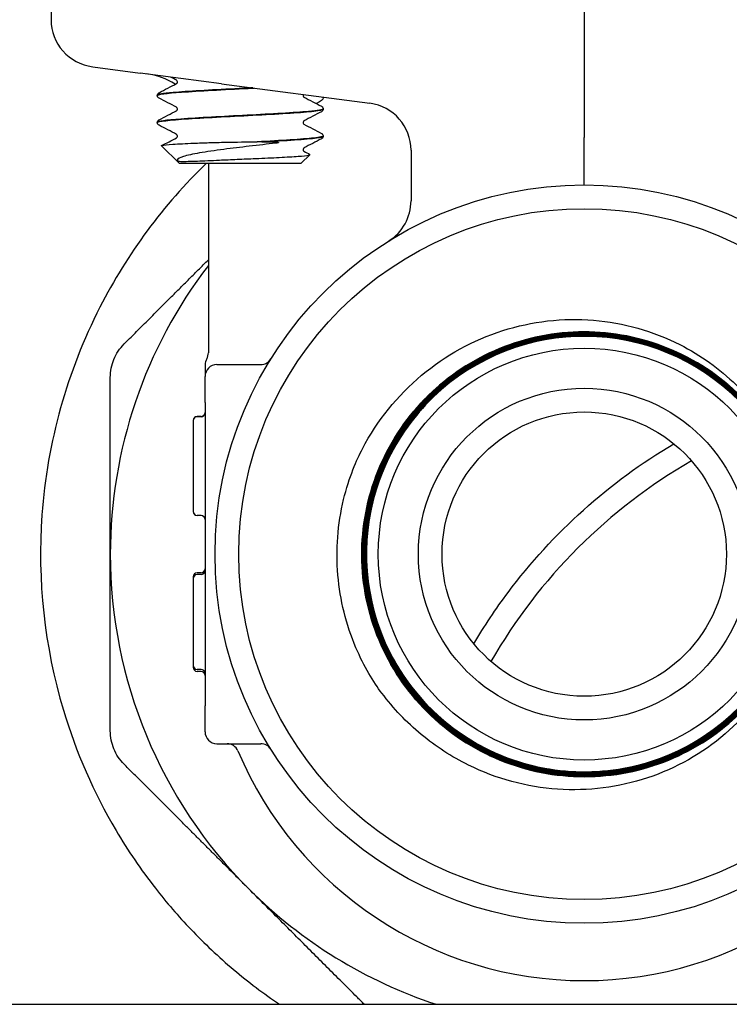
# Model space of a CAD drawing. Header units: inches. Extents: x 36 to 1719, y -84 to 1122.
# Tile 418 of 571: x 1421.11 to 1422.98, y 374.05 to 376.64. Entities that reach past the tile are written whole.
import ezdxf

# ---------------------------------------------------------------- set-up
doc = ezdxf.new("R2010")
doc.units = ezdxf.units.IN
doc.header["$LTSCALE"] = 48
doc.header["$MEASUREMENT"] = 0
doc.layers.add('Visible (ANSI)', color=7, linetype='Continuous', lineweight=30)

msp = doc.modelspace()

# ---------------------------------------------------------------- linework, layer by layer
at = {"layer": 'Visible (ANSI)'}
for p, q in [((1421.19287, 377.10877), (1421.19287, 376.64354)), ((1422.59912, 377.10877), (1422.59912, 376.3324)), ((1421.30266, 376.51932), (1421.42781, 376.50284)), ((1421.64264, 376.47456), (1421.42781, 376.50284)), ((1421.64264, 376.47456), (1422.03365, 376.42308)), ((1421.47319, 376.44414), (1421.47319, 376.44347)), ((1421.91069, 376.40839), (1421.91069, 376.40772)), ((1421.47319, 376.37264), (1421.47319, 376.37197)), ((1421.74872, 376.32133), (1421.73622, 376.32133)), ((1421.91069, 376.33689), (1421.91069, 376.33622)), ((1422.59912, 376.20752), (1422.59912, 376.3324)), ((1421.53093, 376.26502), (1421.48417, 376.31063)), ((1422.14234, 376.29915), (1422.14234, 376.16586)), ((1421.85295, 376.26502), (1421.87582, 376.28732)), ((1421.53093, 376.26502), (1421.85295, 376.26502)), ((1421.60787, 376.26502), (1421.60787, 375.76502)), ((1421.59912, 375.73296), (1421.59912, 375.70252)), ((1421.63037, 375.73377), (1421.74601, 375.73377)), ((1421.59912, 375.63377), (1421.59912, 375.70252)), ((1421.59912, 375.63377), (1421.59912, 375.50126)), ((1421.5887, 375.59697), (1421.57829, 375.59697)), ((1421.5887, 375.59636), (1421.57829, 375.59636)), ((1421.56787, 375.58656), (1421.56787, 375.58595)), ((1421.56787, 375.58595), (1421.56787, 375.4663)), ((1421.59912, 375.50126), (1421.59912, 374.96629)), ((1421.56787, 375.4663), (1421.56787, 375.34645)), ((1421.56787, 375.34645), (1421.56787, 375.34604)), ((1421.5887, 375.33603), (1421.57829, 375.33603)), ((1421.5887, 375.33563), (1421.57829, 375.33563)), ((1421.5887, 375.18475), (1421.57829, 375.18475)), ((1421.5887, 375.17968), (1421.57829, 375.17968)), ((1421.56787, 375.17433), (1421.56787, 375.16924)), ((1421.56787, 375.16926), (1421.56787, 374.9401)), ((1421.59912, 374.96629), (1421.59912, 374.83377)), ((1421.56787, 374.9401), (1421.56787, 374.93483)), ((1421.5887, 374.92968), (1421.57829, 374.92968)), ((1421.5887, 374.92441), (1421.57829, 374.92441)), ((1421.59912, 374.76502), (1421.59912, 374.83377)), ((1421.63037, 374.73377), (1421.74601, 374.73377)), ((1389.36662, 374.04627), (1454.86662, 374.04627))]:
    msp.add_line(p, q, dxfattribs=at)
for radius in [0.97375, 0.91125, 0.54316, 0.4375, 0.375]:
    msp.add_circle((1422.59912, 375.23377), radius, dxfattribs=at)
for centre, radius, start, end in [((1421.42037, 376.3147), 0.1875, 57.7328, 82.5), ((1422.01734, 376.29915), 0.125, 0, 82.5), ((1422.01734, 376.16586), 0.125, 301.97122, 0), ((1422.59912, 375.23377), 1.25, 142.46676, 180), ((1422.59912, 375.23377), 0.57441, 139.86113, 136.72231), ((1421.63037, 375.73313), 0.03125, 149.31658, 180), ((1421.57662, 375.76502), 0.03125, 329.31658, 0), ((1421.74601, 375.76502), 0.03125, 270, 328.08862), ((1421.63037, 375.70252), 0.03125, 90, 180), ((1422.59912, 375.23377), 0.57441, 136.72231, 139.86113), ((1421.57829, 375.58656), 0.01042, 90, 180), ((1421.57829, 375.58595), 0.01042, 90, 180), ((1421.5887, 375.60739), 0.01042, 270, 0), ((1421.5887, 375.60678), 0.01042, 270, 0), ((1423.59912, 374.23377), 1.4375, 119.91628, 150.08372), ((1421.57829, 375.34645), 0.01042, 180, 270), ((1421.57829, 375.34604), 0.01042, 180, 270), ((1421.5887, 375.32562), 0.01042, 0, 90), ((1421.5887, 375.32521), 0.01042, 0, 90), ((1422.59912, 375.23377), 1.25, 180, 225), ((1421.57829, 375.17433), 0.01042, 90, 180), ((1421.57829, 375.16926), 0.01042, 90, 180), ((1421.5887, 375.19516), 0.01042, 270, 0), ((1421.5887, 375.1901), 0.01042, 270, 0), ((1421.57829, 374.9401), 0.01042, 180, 270), ((1421.57829, 374.93483), 0.01042, 180, 270), ((1421.5887, 374.91926), 0.01042, 0, 90), ((1421.5887, 374.914), 0.01042, 0, 90), ((1421.63037, 374.76502), 0.03125, 180, 270), ((1421.65705, 374.70252), 0.03125, 22.87693, 90), ((1421.74601, 374.70252), 0.03125, 31.91138, 90), ((1422.59912, 375.10002), 0.99125, 202.87693, 337.12307), ((1422.59912, 375.23377), 1.25, 225, 251.80513)]:
    msp.add_arc(centre, radius, start, end, dxfattribs=at)
msp.add_ellipse((1421.31897, 376.64325), major_axis=(0.12504, -0.01646), ratio=0.991106, start_param=3.2713412, end_param=4.712389, dxfattribs=at)
for points in [[(1421.4779, 376.45094), (1421.49325, 376.45898), (1421.50859, 376.46701), (1421.52393, 376.47506)], [(1421.52393, 376.48405), (1421.51872, 376.48678), (1421.51351, 376.48951), (1421.5083, 376.49225)], [(1421.52393, 376.41255), (1421.50859, 376.4206), (1421.49325, 376.42863), (1421.4779, 376.43666)], [(1421.85824, 376.44618), (1421.85795, 376.44551), (1421.85774, 376.44466), (1421.85774, 376.4438)], [(1421.85996, 376.43931), (1421.87529, 376.43126), (1421.89064, 376.42323), (1421.90598, 376.41519)], [(1421.4779, 376.37944), (1421.49325, 376.38748), (1421.50859, 376.39551), (1421.52393, 376.40356)], [(1421.90598, 376.40091), (1421.89064, 376.39288), (1421.87529, 376.38485), (1421.85996, 376.3768)], [(1421.52393, 376.34105), (1421.50859, 376.3491), (1421.49325, 376.35713), (1421.4779, 376.36516)], [(1421.85996, 376.36781), (1421.87529, 376.35976), (1421.89064, 376.35173), (1421.90598, 376.34369)], [(1421.48451, 376.3114), (1421.49765, 376.31828), (1421.51079, 376.32517), (1421.52393, 376.33206)], [(1421.90598, 376.32941), (1421.89064, 376.32138), (1421.87529, 376.31335), (1421.85996, 376.3053)], [(1421.85996, 376.29631), (1421.86511, 376.2936), (1421.87027, 376.2909), (1421.87543, 376.28819)]]:
    msp.add_open_spline(points, degree=3, dxfattribs=at)
for points, knots in [([(1421.52615, 376.47955), (1421.52615, 376.48094), (1421.52558, 376.48223), (1421.52465, 376.48352), (1421.52429, 376.48379), (1421.52398, 376.48402), (1421.52392, 376.48405), (1421.52392, 376.48405)], [0, 0, 0, 0, 0.022828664, 0.022828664, 0.041633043, 0.041633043, 0.054614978, 0.054614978, 0.054614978, 0.054614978]), ([(1421.52392, 376.47506), (1421.52392, 376.47506), (1421.52416, 376.47515), (1421.52492, 376.47595), (1421.52528, 376.4764), (1421.52591, 376.47773), (1421.52615, 376.47864), (1421.52615, 376.47955)], [0.002645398, 0.002645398, 0.002645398, 0.002645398, 0.027589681, 0.027589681, 0.042171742, 0.042171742, 0.057287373, 0.057287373, 0.057287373, 0.057287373]), ([(1421.47319, 376.44416), (1421.47326, 376.44562), (1421.4738, 376.44699), (1421.47505, 376.44887), (1421.47571, 376.44948), (1421.47687, 376.45037), (1421.4774, 376.45068), (1421.4779, 376.45094)], [0, 0, 0, 0, 0.020588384, 0.020588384, 0.04017257, 0.04017257, 0.058516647, 0.058516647, 0.058516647, 0.058516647]), ([(1421.47324, 376.44344), (1421.47334, 376.44643), (1421.49665, 376.44942), (1421.53726, 376.45241), (1421.58267, 376.45575), (1421.64884, 376.45909), (1421.71278, 376.46243), (1421.71804, 376.46271), (1421.72328, 376.46298), (1421.72849, 376.46326)], [15.7056467, 15.7056467, 15.7056467, 15.7056467, 16.4933178, 16.4933178, 16.4933178, 17.3741612, 17.3741612, 17.3741612, 17.4466642, 17.4466642, 17.4466642, 17.4466642]), ([(1421.72481, 376.46373), (1421.70919, 376.46291), (1421.69332, 376.46209), (1421.67752, 376.46126), (1421.61355, 376.45793), (1421.55217, 376.45459), (1421.51463, 376.45126), (1421.48791, 376.44888), (1421.47363, 376.44651), (1421.47341, 376.44414)], [-23.7130579, -23.7130579, -23.7130579, -23.7130579, -23.4959687, -23.4959687, -23.4959687, -22.6167864, -22.6167864, -22.6167864, -21.9911486, -21.9911486, -21.9911486, -21.9911486]), ([(1421.4779, 376.43666), (1421.47712, 376.43707), (1421.47627, 376.43757), (1421.47487, 376.43902), (1421.47438, 376.43966), (1421.47355, 376.44131), (1421.47324, 376.44236), (1421.47319, 376.44344)], [0, 0, 0, 0, 0.028459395, 0.028459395, 0.043235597, 0.043235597, 0.058545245, 0.058545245, 0.058545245, 0.058545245]), ([(1421.85774, 376.4438), (1421.85774, 376.44242), (1421.8583, 376.44113), (1421.85924, 376.43984), (1421.85959, 376.43957), (1421.8599, 376.43934), (1421.85996, 376.43931), (1421.85996, 376.43931)], [0, 0, 0, 0, 0.022828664, 0.022828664, 0.041633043, 0.041633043, 0.054614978, 0.054614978, 0.054614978, 0.054614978]), ([(1421.90863, 376.43954), (1421.9101, 376.43935), (1421.91078, 376.43855), (1421.91041, 376.43398), (1421.90426, 376.42757), (1421.89304, 376.42273), (1421.89264, 376.42256), (1421.89223, 376.42239)], [0, 0, 0, 0, 0.08181539, 0.08181539, 0.30693367, 0.30693367, 0.31512174, 0.31512174, 0.31512174, 0.31512174]), ([(1421.47319, 376.37194), (1421.47319, 376.372), (1421.4732, 376.37206), (1421.47321, 376.37211), (1421.47401, 376.37546), (1421.50493, 376.37881), (1421.55518, 376.38216), (1421.60541, 376.38551), (1421.67398, 376.38886), (1421.73696, 376.3922), (1421.79993, 376.39555), (1421.85608, 376.3989), (1421.88586, 376.40225), (1421.90209, 376.40407), (1421.91031, 376.4059), (1421.91036, 376.40772)], [9.4224614, 9.4224614, 9.4224614, 9.4224614, 9.4372578, 9.4372578, 9.4372578, 10.320193, 10.320193, 10.320193, 11.2028583, 11.2028583, 11.2028583, 12.0852563, 12.0852563, 12.0852563, 12.5663706, 12.5663706, 12.5663706, 12.5663706]), ([(1421.91046, 376.40841), (1421.91037, 376.40611), (1421.89708, 376.40381), (1421.87195, 376.40151), (1421.83536, 376.39816), (1421.7743, 376.39481), (1421.71011, 376.39146), (1421.64622, 376.38812), (1421.58047, 376.38479), (1421.53562, 376.38145), (1421.4961, 376.37852), (1421.47348, 376.37558), (1421.47325, 376.37264)], [-18.8518725, -18.8518725, -18.8518725, -18.8518725, -18.2452653, -18.2452653, -18.2452653, -17.3619241, -17.3619241, -17.3619241, -16.4826805, -16.4826805, -16.4826805, -15.7079633, -15.7079633, -15.7079633, -15.7079633]), ([(1421.52615, 376.40805), (1421.52615, 376.40944), (1421.52558, 376.41073), (1421.52465, 376.41202), (1421.52429, 376.41229), (1421.52398, 376.41252), (1421.52392, 376.41255), (1421.52392, 376.41255)], [0, 0, 0, 0, 0.022828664, 0.022828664, 0.041633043, 0.041633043, 0.054614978, 0.054614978, 0.054614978, 0.054614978]), ([(1421.52392, 376.40356), (1421.52392, 376.40356), (1421.52416, 376.40365), (1421.52492, 376.40445), (1421.52528, 376.4049), (1421.52591, 376.40623), (1421.52615, 376.40714), (1421.52615, 376.40805)], [0.002645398, 0.002645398, 0.002645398, 0.002645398, 0.027589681, 0.027589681, 0.042171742, 0.042171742, 0.057287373, 0.057287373, 0.057287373, 0.057287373]), ([(1421.90598, 376.41519), (1421.90677, 376.41479), (1421.90761, 376.41429), (1421.90901, 376.41284), (1421.90951, 376.4122), (1421.91034, 376.41055), (1421.91064, 376.4095), (1421.91069, 376.40841)], [0, 0, 0, 0, 0.028459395, 0.028459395, 0.043235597, 0.043235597, 0.058545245, 0.058545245, 0.058545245, 0.058545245]), ([(1421.91069, 376.40769), (1421.91063, 376.40624), (1421.91008, 376.40487), (1421.90884, 376.40299), (1421.90817, 376.40238), (1421.90701, 376.40149), (1421.90649, 376.40118), (1421.90598, 376.40091)], [0, 0, 0, 0, 0.020588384, 0.020588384, 0.04017257, 0.04017257, 0.058516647, 0.058516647, 0.058516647, 0.058516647]), ([(1421.47319, 376.37266), (1421.47326, 376.37412), (1421.4738, 376.37549), (1421.47505, 376.37737), (1421.47571, 376.37798), (1421.47687, 376.37887), (1421.4774, 376.37918), (1421.4779, 376.37944)], [0, 0, 0, 0, 0.020588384, 0.020588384, 0.04017257, 0.04017257, 0.058516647, 0.058516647, 0.058516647, 0.058516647]), ([(1421.4779, 376.36516), (1421.47712, 376.36557), (1421.47627, 376.36607), (1421.47487, 376.36752), (1421.47438, 376.36816), (1421.47355, 376.36981), (1421.47324, 376.37086), (1421.47319, 376.37194)], [0, 0, 0, 0, 0.028459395, 0.028459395, 0.043235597, 0.043235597, 0.058545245, 0.058545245, 0.058545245, 0.058545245]), ([(1421.85996, 376.3768), (1421.85996, 376.3768), (1421.85972, 376.37671), (1421.85897, 376.37591), (1421.8586, 376.37546), (1421.85797, 376.37413), (1421.85774, 376.37322), (1421.85774, 376.3723)], [0.002645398, 0.002645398, 0.002645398, 0.002645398, 0.027589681, 0.027589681, 0.042171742, 0.042171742, 0.057287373, 0.057287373, 0.057287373, 0.057287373]), ([(1421.85774, 376.3723), (1421.85774, 376.37092), (1421.8583, 376.36963), (1421.85924, 376.36834), (1421.85959, 376.36807), (1421.8599, 376.36784), (1421.85996, 376.36781), (1421.85996, 376.36781)], [0, 0, 0, 0, 0.022828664, 0.022828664, 0.041633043, 0.041633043, 0.054614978, 0.054614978, 0.054614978, 0.054614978]), ([(1421.52615, 376.33655), (1421.52615, 376.33794), (1421.52558, 376.33923), (1421.52465, 376.34052), (1421.52429, 376.34079), (1421.52398, 376.34102), (1421.52392, 376.34105), (1421.52392, 376.34105)], [0, 0, 0, 0, 0.022828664, 0.022828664, 0.041633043, 0.041633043, 0.054614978, 0.054614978, 0.054614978, 0.054614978]), ([(1421.52392, 376.33206), (1421.52392, 376.33206), (1421.52416, 376.33215), (1421.52492, 376.33295), (1421.52528, 376.3334), (1421.52591, 376.33473), (1421.52615, 376.33564), (1421.52615, 376.33655)], [0.002645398, 0.002645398, 0.002645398, 0.002645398, 0.027589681, 0.027589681, 0.042171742, 0.042171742, 0.057287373, 0.057287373, 0.057287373, 0.057287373]), ([(1421.57011, 376.31782), (1421.58233, 376.31834), (1421.59552, 376.3188), (1421.62361, 376.31964), (1421.63846, 376.32), (1421.68095, 376.32087), (1421.70909, 376.32127), (1421.73622, 376.32133)], [-0.44431555, -0.44431555, -0.44431555, -0.44431555, -0.32882749, -0.32882749, -0.21096916, -0.21096916, 0, 0, 0, 0]), ([(1421.91035, 376.33691), (1421.91039, 376.33509), (1421.90224, 376.33326), (1421.88604, 376.33143), (1421.85619, 376.32807), (1421.7996, 376.3247), (1421.73622, 376.32133)], [-12.5686872, -12.5686872, -12.5686872, -12.5686872, -12.0870096, -12.0870096, -12.0870096, -11.1993887, -11.1993887, -11.1993887, -11.1993887]), ([(1421.74872, 376.32133), (1421.81247, 376.32477), (1421.86729, 376.3282), (1421.89318, 376.33164), (1421.90469, 376.33316), (1421.91038, 376.33469), (1421.91033, 376.33622)], [4.9749506, 4.9749506, 4.9749506, 4.9749506, 5.8802797, 5.8802797, 5.8802797, 6.2831853, 6.2831853, 6.2831853, 6.2831853]), ([(1421.74872, 376.32133), (1421.77004, 376.32128), (1421.78494, 376.32089), (1421.79113, 376.3201), (1421.79203, 376.31997), (1421.79274, 376.31973), (1421.79288, 376.31967), (1421.79302, 376.31957), (1421.79306, 376.31954), (1421.79309, 376.31948), (1421.7931, 376.31945), (1421.7931, 376.3194), (1421.79309, 376.31938), (1421.79306, 376.31933), (1421.79304, 376.31931), (1421.79298, 376.31924), (1421.79293, 376.31921), (1421.79274, 376.3191), (1421.79256, 376.31903), (1421.79197, 376.31884), (1421.7915, 376.31873), (1421.78956, 376.31832), (1421.78744, 376.31804), (1421.78561, 376.31782)], [-0.13908594, -0.13908594, -0.13908594, -0.13908594, -0.04049598, -0.04049598, -0.02905727, -0.02905727, -0.02604998, -0.02604998, -0.0248335, -0.0248335, -0.02414703, -0.02414703, -0.02358262, -0.02358262, -0.02294682, -0.02294682, -0.02195641, -0.02195641, -0.01935369, -0.01935369, -0.01486853, -0.01486853, 0, 0, 0, 0]), ([(1421.90598, 376.34369), (1421.90677, 376.34329), (1421.90761, 376.34279), (1421.90901, 376.34134), (1421.90951, 376.3407), (1421.91034, 376.33905), (1421.91064, 376.338), (1421.91069, 376.33691)], [0, 0, 0, 0, 0.028459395, 0.028459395, 0.043235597, 0.043235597, 0.058545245, 0.058545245, 0.058545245, 0.058545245]), ([(1421.91069, 376.33619), (1421.91063, 376.33474), (1421.91008, 376.33337), (1421.90884, 376.33149), (1421.90817, 376.33088), (1421.90701, 376.32999), (1421.90649, 376.32968), (1421.90598, 376.32941)], [0, 0, 0, 0, 0.020588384, 0.020588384, 0.04017257, 0.04017257, 0.058516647, 0.058516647, 0.058516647, 0.058516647]), ([(1421.48417, 376.31063), (1421.48368, 376.3111), (1421.48446, 376.31157), (1421.49071, 376.31301), (1421.50022, 376.31397), (1421.52881, 376.3159), (1421.54774, 376.31686), (1421.57011, 376.31782)], [-0.5228503, -0.5228503, -0.5228503, -0.5228503, -0.42146306, -0.42146306, -0.21216858, -0.21216858, 0, 0, 0, 0]), ([(1421.78561, 376.31782), (1421.7631, 376.31513), (1421.73946, 376.31242), (1421.69277, 376.30695), (1421.67007, 376.30423), (1421.62486, 376.29836), (1421.60302, 376.29525), (1421.5667, 376.28895), (1421.55226, 376.28584), (1421.53241, 376.27955), (1421.52678, 376.27644), (1421.52571, 376.27321)], [-0.9073382, -0.9073382, -0.9073382, -0.9073382, -0.72551326, -0.72551326, -0.55061182, -0.55061182, -0.35778862, -0.35778862, -0.17425332, -0.17425332, 0, 0, 0, 0]), ([(1421.85996, 376.3053), (1421.85996, 376.3053), (1421.85972, 376.30521), (1421.85897, 376.30441), (1421.8586, 376.30396), (1421.85797, 376.30263), (1421.85774, 376.30172), (1421.85774, 376.3008)], [0.002645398, 0.002645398, 0.002645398, 0.002645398, 0.027589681, 0.027589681, 0.042171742, 0.042171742, 0.057287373, 0.057287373, 0.057287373, 0.057287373]), ([(1421.85774, 376.3008), (1421.85774, 376.29942), (1421.8583, 376.29813), (1421.85924, 376.29684), (1421.85959, 376.29657), (1421.8599, 376.29634), (1421.85996, 376.29631), (1421.85996, 376.29631)], [0, 0, 0, 0, 0.022828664, 0.022828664, 0.041633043, 0.041633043, 0.054614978, 0.054614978, 0.054614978, 0.054614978]), ([(1421.52571, 376.27321), (1421.5256, 376.27289), (1421.52564, 376.27256), (1421.52584, 376.27216), (1421.52589, 376.27207), (1421.526, 376.27193), (1421.52604, 376.27188), (1421.52611, 376.2718), (1421.52614, 376.27176), (1421.5262, 376.2717), (1421.52623, 376.27167), (1421.5263, 376.27161), (1421.52633, 376.27157), (1421.52642, 376.2715), (1421.52647, 376.27146), (1421.52664, 376.27132), (1421.52677, 376.27123), (1421.52723, 376.27096), (1421.5276, 376.27079), (1421.52991, 376.26998), (1421.53296, 376.26969), (1421.53972, 376.26969)], [-0.25215193, -0.25215193, -0.25215193, -0.25215193, -0.19967794, -0.19967794, -0.18722758, -0.18722758, -0.18219412, -0.18219412, -0.17935031, -0.17935031, -0.17701108, -0.17701108, -0.17437616, -0.17437616, -0.17027277, -0.17027277, -0.15860757, -0.15860757, -0.12989843, -0.12989843, 0, 0, 0, 0]), ([(1421.53972, 376.26969), (1421.55191, 376.26969), (1421.56788, 376.27036), (1421.59557, 376.27139), (1421.61528, 376.27219), (1421.63693, 376.27321)], [-0.29459793, -0.29459793, -0.29459793, -0.29459793, -0.17753869, -0.17753869, 0, 0, 0, 0]), ([(1421.63693, 376.27321), (1421.65189, 376.27392), (1421.66761, 376.27461), (1421.69983, 376.27601), (1421.71617, 376.27671), (1421.75456, 376.27837), (1421.77589, 376.27933), (1421.81438, 376.28126), (1421.83109, 376.28222), (1421.85756, 376.28415), (1421.86694, 376.2851), (1421.87561, 376.28678), (1421.87678, 376.28749), (1421.87543, 376.28819)], [-2.9565185, -2.9565185, -2.9565185, -2.9565185, -2.83328963, -2.83328963, -2.7085326, -2.7085326, -2.53378878, -2.53378878, -2.35616123, -2.35616123, -2.17565081, -2.17565081, -2.04025374, -2.04025374, -2.04025374, -2.04025374]), ([(1421.60286, 376.26502), (1421.48915, 376.15517), (1421.39395, 376.02683), (1421.23559, 375.71613), (1421.1829, 375.5301), (1421.15659, 375.16559), (1421.17498, 374.99118), (1421.25858, 374.71198), (1421.30507, 374.60523), (1421.39559, 374.45193), (1421.43019, 374.40108), (1421.49733, 374.31489), (1421.52853, 374.27872), (1421.59717, 374.20675), (1421.63483, 374.17131), (1421.71312, 374.10524), (1421.75358, 374.07463), (1421.79547, 374.04627)], [3.1813582, 3.1813582, 3.1813582, 3.1813582, 4.4730648, 4.4730648, 6.0086459, 6.0086459, 7.3720132, 7.3720132, 8.2649261, 8.2649261, 8.7344007, 8.7344007, 9.0985126, 9.0985126, 9.4928301, 9.4928301, 9.8807929, 9.8807929, 9.8807929, 9.8807929]), ([(1422.01433, 375.51194), (1422.05322, 375.58597), (1422.10609, 375.65175), (1422.23325, 375.75834), (1422.30598, 375.79849), (1422.4616, 375.84802), (1422.54282, 375.8574), (1422.70299, 375.84436), (1422.78042, 375.82256), (1422.90603, 375.75865), (1422.95609, 375.72277), (1423.04306, 375.63765), (1423.07961, 375.58906), (1423.10816, 375.53578)], [0, 0, 0, 0, 0.637222, 0.637222, 1.2647089, 1.2647089, 1.8824576, 1.8824576, 2.490465, 2.490465, 2.9578106, 2.9578106, 3.4191938, 3.4191938, 3.4191938, 3.4191938]), ([(1422.18093, 375.62755), (1422.15784, 375.60306), (1422.1369, 375.57652), (1422.07739, 375.48563), (1422.04903, 375.41561), (1422.02074, 375.26864), (1422.02109, 375.19308), (1422.05074, 375.04635), (1422.07976, 374.97658), (1422.16292, 374.85208), (1422.21627, 374.79854), (1422.34051, 374.71494), (1422.4102, 374.68567), (1422.5569, 374.6555), (1422.6325, 374.65489), (1422.7797, 374.6827), (1422.84988, 374.71085), (1422.9755, 374.79248), (1423.02974, 374.84519), (1423.11497, 374.96843), (1423.14514, 375.0378), (1423.17719, 375.1842), (1423.17876, 375.25984), (1423.1528, 375.40747), (1423.12552, 375.47804), (1423.04544, 375.60478), (1422.99339, 375.65972), (1422.87115, 375.74656), (1422.80213, 375.77762), (1422.65605, 375.81155), (1422.58039, 375.81407), (1422.43235, 375.78997), (1422.36138, 375.76357), (1422.23356, 375.68505), (1422.17793, 375.63367), (1422.08949, 375.51247), (1422.05753, 375.4438), (1422.02174, 375.29806), (1422.01825, 375.22239), (1422.04048, 375.07396), (1422.066, 375.00262), (1422.14295, 374.87373), (1422.19365, 374.81741), (1422.3138, 374.72738), (1422.38211, 374.69454), (1422.52747, 374.65687), (1422.60314, 374.65242), (1422.75194, 374.67279), (1422.82365, 374.69741), (1422.95359, 374.77277), (1423.01058, 374.82279), (1423.10218, 374.94187), (1423.13591, 375.0098), (1423.17544, 375.15477), (1423.18085, 375.23042), (1423.16236, 375.37957), (1423.13863, 375.45163), (1423.06488, 375.5826), (1423.01555, 375.64025), (1422.89757, 375.73342), (1422.83003, 375.76803), (1422.68548, 375.80942), (1422.60985, 375.8158), (1422.46038, 375.79919), (1422.38798, 375.77636), (1422.256, 375.70422), (1422.19769, 375.6556), (1422.10297, 375.53873), (1422.06748, 375.47159), (1422.02424, 375.32748), (1422.0169, 375.25189), (1422.03162, 375.10213), (1422.05355, 375.0294), (1422.12405, 374.89643), (1422.17196, 374.83746), (1422.2877, 374.74121), (1422.35442, 374.70485), (1422.49806, 374.65975), (1422.57361, 374.65145), (1422.72364, 374.66428), (1422.79669, 374.6853), (1422.93063, 374.75415), (1422.99024, 374.80134), (1423.08802, 374.91592), (1423.12524, 374.98222), (1423.17219, 375.12538), (1423.18145, 375.20086), (1423.17052, 375.35114), (1423.15042, 375.4245), (1423.08322, 375.55939), (1423.03676, 375.61963), (1422.92335, 375.71892), (1422.85749, 375.75701), (1422.71485, 375.80579), (1422.63944, 375.81602), (1422.48893, 375.80698), (1422.41528, 375.7878), (1422.27946, 375.72228), (1422.21859, 375.67656), (1422.11781, 375.56434), (1422.07886, 375.49892), (1422.02824, 375.35682), (1422.01705, 375.2815), (1422.02418, 375.13079), (1422.04244, 375.05685), (1422.10628, 374.92012), (1422.15126, 374.85864), (1422.26226, 374.75638), (1422.32722, 374.71658), (1422.46876, 374.66413), (1422.54398, 374.65198), (1422.69486, 374.6572), (1422.76908, 374.67453), (1422.9067, 374.73667), (1422.96878, 374.7809), (1423.07251, 374.89066), (1423.11315, 374.95516), (1423.16743, 375.09611), (1423.18055, 375.17122), (1423.17723, 375.32226), (1423.16083, 375.39673), (1423.1004, 375.53522), (1423.05694, 375.5979), (1422.94843, 375.70308), (1422.88442, 375.74456), (1422.74407, 375.80066), (1422.66908, 375.81474), (1422.51792, 375.81334), (1422.44319, 375.79787), (1422.30386, 375.73917), (1422.2406, 375.69648), (1422.13398, 375.58924), (1422.09166, 375.52571), (1422.03374, 375.386), (1422.01871, 375.31114), (1422.0182, 375.15988), (1422.03272, 375.08491), (1422.08969, 374.94476), (1422.1316, 374.88092), (1422.23755, 374.77288), (1422.30058, 374.72973), (1422.43963, 374.67001), (1422.51434, 374.65402), (1422.66568, 374.65158), (1422.74088, 374.66516), (1422.88183, 374.72039), (1422.94625, 374.76151), (1423.05569, 374.86615), (1423.09967, 374.92866), (1423.16118, 375.06704), (1423.17813, 375.14159), (1423.18249, 375.29299), (1423.16985, 375.3684), (1423.11638, 375.51013), (1423.07605, 375.5751), (1422.97275, 375.68593), (1422.91075, 375.73073), (1422.77308, 375.79404), (1422.6987, 375.81194), (1422.54727, 375.81822), (1422.47166, 375.80654), (1422.32917, 375.75484), (1422.26365, 375.71531), (1422.15144, 375.61335), (1422.10583, 375.55189), (1422.04074, 375.41494), (1422.02189, 375.34075), (1422.01368, 375.18931), (1422.02441, 375.11351), (1422.07434, 374.97028), (1422.11305, 374.90422), (1422.21365, 374.79066), (1422.27456, 374.74424), (1422.41077, 374.67738), (1422.48476, 374.65757), (1422.63617, 374.64744), (1422.71216, 374.65721), (1422.8561, 374.70535), (1422.92269, 374.74325), (1423.03759, 374.84246), (1423.08481, 374.90282), (1423.15344, 375.03825), (1423.1742, 375.11203), (1423.18626, 375.26341), (1423.17744, 375.33955), (1423.13111, 375.48419), (1423.09403, 375.5513), (1422.99622, 375.66753), (1422.93643, 375.71553), (1422.80179, 375.78592), (1422.72823, 375.80763), (1422.57692, 375.82162), (1422.50062, 375.81376), (1422.35531, 375.76924), (1422.28769, 375.73299), (1422.17016, 375.6366), (1422.12137, 375.57738), (1422.04923, 375.44356), (1422.02658, 375.37024), (1422.01066, 375.21902), (1422.01755, 375.14258), (1422.06026, 374.99662), (1422.09567, 374.92851), (1422.19062, 374.80968), (1422.24925, 374.76011), (1422.38223, 374.68623), (1422.45531, 374.66264), (1422.60641, 374.64479), (1422.68299, 374.65072), (1422.82957, 374.6916), (1422.89817, 374.72616), (1423.01826, 374.81966), (1423.06861, 374.87769), (1423.14421, 375.00981), (1423.16875, 375.08263), (1423.18852, 375.23359), (1423.18357, 375.31029), (1423.14453, 375.45747), (1423.11081, 375.52655), (1423.01879, 375.6479), (1422.96136, 375.69901), (1422.83012, 375.77633), (1422.75758, 375.80181), (1422.60678, 375.82351), (1422.52998, 375.81952), (1422.38222, 375.78233), (1422.31268, 375.74947), (1422.19009, 375.65894), (1422.13822, 375.60212), (1422.05919, 375.47179), (1422.03278, 375.39953), (1422.00915, 375.24893), (1422.01216, 375.17203), (1422.0475, 375.02372), (1422.07949, 374.95371), (1422.16852, 374.82991), (1422.22471, 374.77729), (1422.35411, 374.69656), (1422.42608, 374.66922), (1422.57647, 374.64366), (1422.65344, 374.6457), (1422.80229, 374.67918), (1422.87274, 374.7103), (1422.99774, 374.79781), (1423.0511, 374.85336), (1423.13353, 374.9818), (1423.1618, 375.05347), (1423.18927, 375.20362), (1423.18821, 375.28066), (1423.15661, 375.43002), (1423.12636, 375.5009), (1423.04039, 375.62709), (1422.98549, 375.68118), (1422.85802, 375.76528), (1422.78667, 375.79448), (1422.63679, 375.82388), (1422.55968, 375.82379), (1422.40984, 375.79406), (1422.33854, 375.7647), (1422.21119, 375.68029), (1422.15636, 375.62604), (1422.0706, 375.49956), (1422.04048, 375.42855), (1422.00916, 375.27895), (1422.00827, 375.20181), (1422.03611, 375.0515), (1422.06458, 374.97978), (1422.14743, 374.85129), (1422.20102, 374.79575), (1422.32647, 374.70833), (1422.39714, 374.67729), (1422.54642, 374.64406), (1422.6236, 374.64218), (1422.77434, 374.66813), (1422.84646, 374.69571), (1422.97608, 374.77697), (1423.03233, 374.82988), (1423.11093, 374.93968), (1423.1377, 374.9921), (1423.17485, 375.10313), (1423.18502, 375.16111), (1423.18645, 375.21964)], [24.7442257, 24.7442257, 24.7442257, 24.7442257, 25.0019287, 25.0019287, 25.572211, 25.572211, 26.1425846, 26.1425846, 26.7130496, 26.7130496, 27.283606, 27.283606, 27.8542538, 27.8542538, 28.4249929, 28.4249929, 28.9958235, 28.9958235, 29.5667455, 29.5667455, 30.1377589, 30.1377589, 30.7088637, 30.7088637, 31.2800598, 31.2800598, 31.8513474, 31.8513474, 32.4227264, 32.4227264, 32.9941967, 32.9941967, 33.5657585, 33.5657585, 34.1374116, 34.1374116, 34.7091561, 34.7091561, 35.2809921, 35.2809921, 35.8529194, 35.8529194, 36.4249381, 36.4249381, 36.9970482, 36.9970482, 37.5692497, 37.5692497, 38.1415426, 38.1415426, 38.7139268, 38.7139268, 39.2864025, 39.2864025, 39.8589696, 39.8589696, 40.431628, 40.431628, 41.0043778, 41.0043778, 41.5772191, 41.5772191, 42.1501517, 42.1501517, 42.7231757, 42.7231757, 43.2962911, 43.2962911, 43.8694978, 43.8694978, 44.442796, 44.442796, 45.0161856, 45.0161856, 45.5896665, 45.5896665, 46.1632388, 46.1632388, 46.7369025, 46.7369025, 47.3106576, 47.3106576, 47.8845041, 47.8845041, 48.458442, 48.458442, 49.0324712, 49.0324712, 49.6065919, 49.6065919, 50.1808039, 50.1808039, 50.7551073, 50.7551073, 51.3295021, 51.3295021, 51.9039883, 51.9039883, 52.4785658, 52.4785658, 53.0532348, 53.0532348, 53.6279951, 53.6279951, 54.2028468, 54.2028468, 54.7777899, 54.7777899, 55.3528244, 55.3528244, 55.9279502, 55.9279502, 56.5031675, 56.5031675, 57.0784761, 57.0784761, 57.6538761, 57.6538761, 58.2293675, 58.2293675, 58.8049502, 58.8049502, 59.3806244, 59.3806244, 59.9563899, 59.9563899, 60.5322468, 60.5322468, 61.1081951, 61.1081951, 61.6842347, 61.6842347, 62.2603657, 62.2603657, 62.8365881, 62.8365881, 63.4129019, 63.4129019, 63.9893071, 63.9893071, 64.5658036, 64.5658036, 65.1423916, 65.1423916, 65.7190709, 65.7190709, 66.2958415, 66.2958415, 66.8727036, 66.8727036, 67.449657, 67.449657, 68.0267018, 68.0267018, 68.603838, 68.603838, 69.1810655, 69.1810655, 69.7583844, 69.7583844, 70.3357947, 70.3357947, 70.9132964, 70.9132964, 71.4908894, 71.4908894, 72.0685738, 72.0685738, 72.6463496, 72.6463496, 73.2242168, 73.2242168, 73.8021753, 73.8021753, 74.3802252, 74.3802252, 74.9583665, 74.9583665, 75.5365991, 75.5365991, 76.1149231, 76.1149231, 76.6933385, 76.6933385, 77.2718453, 77.2718453, 77.8504434, 77.8504434, 78.4291329, 78.4291329, 79.0079138, 79.0079138, 79.586786, 79.586786, 80.1657496, 80.1657496, 80.7448046, 80.7448046, 81.3239509, 81.3239509, 81.9031886, 81.9031886, 82.4825177, 82.4825177, 83.0619381, 83.0619381, 83.6414499, 83.6414499, 84.2210531, 84.2210531, 84.8007477, 84.8007477, 85.3805336, 85.3805336, 85.9604108, 85.9604108, 86.5403795, 86.5403795, 87.1204395, 87.1204395, 87.7005908, 87.7005908, 88.2808336, 88.2808336, 88.8611677, 88.8611677, 89.4415931, 89.4415931, 90.0221099, 90.0221099, 90.6027181, 90.6027181, 91.1834177, 91.1834177, 91.7642086, 91.7642086, 92.3450909, 92.3450909, 92.9260645, 92.9260645, 93.5071295, 93.5071295, 94.0882858, 94.0882858, 94.6695336, 94.6695336, 95.2508726, 95.2508726, 95.8323031, 95.8323031, 96.4138249, 96.4138249, 96.995438, 96.995438, 97.5771426, 97.5771426, 98.1589384, 98.1589384, 98.7408257, 98.7408257, 99.3228043, 99.3228043, 99.9048742, 99.9048742, 100.4870355, 100.4870355, 101.0692882, 101.0692882, 101.6516322, 101.6516322, 102.2340676, 102.2340676, 102.8165944, 102.8165944, 103.3992125, 103.3992125, 103.9819219, 103.9819219, 104.4277936, 104.4277936, 104.8737194, 104.8737194, 104.8737194, 104.8737194]), ([(1423.18634, 375.25182), (1423.18866, 375.17533), (1423.17602, 375.09913), (1423.12222, 374.95588), (1423.08159, 374.8902), (1422.97745, 374.77812), (1422.91493, 374.7328), (1422.77604, 374.66868), (1422.70101, 374.65049), (1422.5482, 374.64392), (1422.47189, 374.65559), (1422.32806, 374.70752), (1422.26191, 374.74729), (1422.14859, 374.84994), (1422.10251, 374.91184), (1422.03667, 375.04981), (1422.01755, 375.12456), (1422.00904, 375.27717), (1422.01974, 375.35358), (1422.06981, 375.49796), (1422.10871, 375.56457), (1422.20985, 375.67911), (1422.27112, 375.72594), (1422.40816, 375.79348), (1422.48261, 375.81354), (1422.63501, 375.82397), (1422.71149, 375.81426), (1422.85641, 375.76605), (1422.92346, 375.72802), (1423.03919, 375.6284), (1423.08677, 375.56777), (1423.156, 375.43169), (1423.17699, 375.35755), (1423.18935, 375.20539), (1423.18061, 375.12884), (1423.13427, 374.98342), (1423.09712, 374.91593), (1422.99905, 374.79902), (1422.93906, 374.75071), (1422.80396, 374.6798), (1422.73013, 374.65789), (1422.57825, 374.64361), (1422.50164, 374.65137), (1422.35573, 374.69583), (1422.28783, 374.7321), (1422.16975, 374.82862), (1422.12071, 374.88795), (1422.04815, 375.02206), (1422.02532, 375.09556), (1422.00912, 375.24715), (1422.01591, 375.3238), (1422.05849, 375.47016), (1422.09387, 375.53848), (1422.18882, 375.65769), (1422.24748, 375.70745), (1422.38058, 375.78166), (1422.45373, 375.80541), (1422.60501, 375.82351), (1422.68169, 375.8177), (1422.82848, 375.77701), (1422.8972, 375.74252), (1423.01753, 375.64915), (1423.068, 375.59116), (1423.14384, 375.4591), (1423.1685, 375.38631), (1423.18851, 375.23537), (1423.18368, 375.15867), (1423.14487, 375.01146), (1423.11128, 374.94236), (1423.0195, 374.82093), (1422.96219, 374.76977), (1422.83119, 374.6923), (1422.75876, 374.66674), (1422.60818, 374.64483), (1422.53148, 374.64869), (1422.38389, 374.6856), (1422.31441, 374.71829), (1422.19191, 374.80846), (1422.14005, 374.86508), (1422.06099, 374.995), (1422.03452, 375.06706), (1422.01072, 375.21725), (1422.0136, 375.29395), (1422.04861, 375.4419), (1422.0804, 375.51174), (1422.16896, 375.6353), (1422.22488, 375.68783), (1422.3537, 375.76849), (1422.42537, 375.79585), (1422.57515, 375.82154), (1422.65183, 375.81963), (1422.80012, 375.78652), (1422.87031, 375.75564), (1422.9949, 375.66871), (1423.04811, 375.6135), (1423.13034, 375.48579), (1423.15858, 375.41452), (1423.18615, 375.26517), (1423.18522, 375.18853), (1423.15401, 375.03993), (1423.12405, 374.96939), (1423.03876, 374.84379), (1422.98426, 374.78993), (1422.85769, 374.70614), (1422.78683, 374.67701), (1422.63794, 374.64757), (1422.56134, 374.64753), (1422.41245, 374.67683), (1422.34158, 374.70588), (1422.21499, 374.78951), (1422.16048, 374.84329), (1422.07514, 374.96871), (1422.04514, 375.03915), (1422.01383, 375.18755), (1422.01282, 375.2641), (1422.04021, 375.41325), (1422.06835, 375.48443), (1422.15031, 375.61199), (1422.20336, 375.66715), (1422.32761, 375.75401), (1422.39761, 375.78488), (1422.54551, 375.81805), (1422.62199, 375.82003), (1422.77138, 375.79455), (1422.84287, 375.76734), (1422.97137, 375.68705), (1423.02716, 375.63474), (1423.11554, 375.51168), (1423.14728, 375.44212), (1423.18229, 375.29474), (1423.18524, 375.21835), (1423.16167, 375.06874), (1423.13539, 374.99696), (1423.05678, 374.86753), (1423.00522, 374.81112), (1422.88337, 374.72125), (1422.81426, 374.68866), (1422.66744, 374.6518), (1422.59113, 374.64789), (1422.44134, 374.66954), (1422.36928, 374.6949), (1422.23895, 374.7718), (1422.18192, 374.82262), (1422.09058, 374.94323), (1422.05713, 375.01188), (1422.01843, 375.15813), (1422.01356, 375.23433), (1422.0333, 375.38429), (1422.05772, 375.45662), (1422.13292, 375.58783), (1422.18298, 375.64546), (1422.30235, 375.73826), (1422.37052, 375.77256), (1422.51618, 375.81308), (1422.59226, 375.81891), (1422.74236, 375.80109), (1422.81494, 375.7776), (1422.94701, 375.70412), (1423.00523, 375.65483), (1423.09948, 375.53672), (1423.13462, 375.46903), (1423.17695, 375.324), (1423.18375, 375.24805), (1423.16783, 375.09783), (1423.14528, 375.025), (1423.07353, 374.8921), (1423.02502, 374.83329), (1422.90819, 374.73761), (1422.84099, 374.70165), (1422.6966, 374.65751), (1422.62079, 374.64975), (1422.47048, 374.66375), (1422.39742, 374.68536), (1422.2637, 374.75538), (1422.20433, 374.80311), (1422.10724, 374.91865), (1422.07045, 374.98534), (1422.02451, 375.12906), (1422.0158, 375.20472), (1422.02789, 375.3551), (1422.04856, 375.42838), (1422.11683, 375.56288), (1422.16377, 375.62282), (1422.27799, 375.7213), (1422.34417, 375.75891), (1422.48721, 375.80664), (1422.5627, 375.8163), (1422.71312, 375.80613), (1422.78661, 375.7864), (1422.92188, 375.71988), (1422.98237, 375.67373), (1423.08222, 375.56084), (1423.12065, 375.49519), (1423.17015, 375.35286), (1423.18076, 375.27755), (1423.1725, 375.12711), (1423.15372, 375.05342), (1423.08896, 374.91741), (1423.04361, 374.85638), (1422.93207, 374.75517), (1422.86695, 374.71594), (1422.72535, 374.66467), (1422.65023, 374.65312), (1422.4998, 374.65946), (1422.42592, 374.6773), (1422.28919, 374.74028), (1422.22763, 374.78483), (1422.12508, 374.895), (1422.08506, 374.95958), (1422.03204, 375.10042), (1422.01954, 375.17534), (1422.02397, 375.32575), (1422.04086, 375.39979), (1422.10207, 375.53722), (1422.1458, 375.5993), (1422.2546, 375.70317), (1422.31861, 375.74398), (1422.45868, 375.79875), (1422.53339, 375.81219), (1422.68374, 375.80967), (1422.75795, 375.79373), (1422.89605, 375.73431), (1422.95864, 375.69139), (1423.06381, 375.58399), (1423.1054, 375.52053), (1423.16191, 375.38126), (1423.17628, 375.30678), (1423.17566, 375.1565), (1423.16068, 375.08215), (1423.10305, 374.9434), (1423.06096, 374.88032), (1422.95497, 374.77386), (1422.89208, 374.73149), (1422.75363, 374.67327), (1422.67938, 374.65796), (1422.52921, 374.65667), (1422.45472, 374.67071), (1422.31534, 374.72654), (1422.25177, 374.7678), (1422.14405, 374.87236), (1422.10092, 374.93466), (1422.04098, 375.07228), (1422.02474, 375.14628), (1422.02156, 375.29632), (1422.03464, 375.37093), (1422.08866, 375.51092), (1422.12909, 375.57497), (1422.23221, 375.68393), (1422.29392, 375.72782), (1422.43068, 375.78946), (1422.50442, 375.80662), (1422.65431, 375.8117), (1422.72903, 375.79958), (1422.8696, 375.74736), (1422.93411, 375.70778), (1423.0443, 375.60611), (1423.08894, 375.54501), (1423.15226, 375.40913), (1423.17035, 375.33566), (1423.17732, 375.18594), (1423.16615, 375.11112), (1423.11576, 374.96999), (1423.07702, 374.90503), (1422.97682, 374.79363), (1422.91633, 374.74825), (1422.78135, 374.68326), (1422.70817, 374.66426), (1422.55865, 374.65539), (1422.48374, 374.6656), (1422.34208, 374.71417), (1422.27667, 374.75206), (1422.16408, 374.85077), (1422.11797, 374.91065), (1422.05132, 375.0447), (1422.0314, 375.11759), (1422.02065, 375.26689), (1422.02991, 375.34187), (1422.07628, 375.48292), (1422.11251, 375.5478), (1422.15999, 375.60406)], [0, 0, 0, 0, 0.5832189, 0.5832189, 1.1663464, 1.1663464, 1.7493825, 1.7493825, 2.3323271, 2.3323271, 2.9151804, 2.9151804, 3.4979422, 3.4979422, 4.0806126, 4.0806126, 4.6631916, 4.6631916, 5.2456792, 5.2456792, 5.8280754, 5.8280754, 6.4103801, 6.4103801, 6.9925935, 6.9925935, 7.5747154, 7.5747154, 8.1567459, 8.1567459, 8.738685, 8.738685, 9.3205327, 9.3205327, 9.9022889, 9.9022889, 10.4839537, 10.4839537, 11.0655271, 11.0655271, 11.6470091, 11.6470091, 12.2283997, 12.2283997, 12.8096989, 12.8096989, 13.3909066, 13.3909066, 13.9720229, 13.9720229, 14.5530478, 14.5530478, 15.1339813, 15.1339813, 15.7148233, 15.7148233, 16.295574, 16.295574, 16.8762332, 16.8762332, 17.456801, 17.456801, 18.0372773, 18.0372773, 18.6176623, 18.6176623, 19.1979558, 19.1979558, 19.7781579, 19.7781579, 20.3582685, 20.3582685, 20.9382878, 20.9382878, 21.5182156, 21.5182156, 22.098052, 22.098052, 22.677797, 22.677797, 23.2574505, 23.2574505, 23.8370126, 23.8370126, 24.4164833, 24.4164833, 24.9958626, 24.9958626, 25.5751504, 25.5751504, 26.1543469, 26.1543469, 26.7334519, 26.7334519, 27.3124654, 27.3124654, 27.8913876, 27.8913876, 28.4702183, 28.4702183, 29.0489575, 29.0489575, 29.6276054, 29.6276054, 30.2061618, 30.2061618, 30.7846268, 30.7846268, 31.3630004, 31.3630004, 31.9412825, 31.9412825, 32.5194732, 32.5194732, 33.0975725, 33.0975725, 33.6755803, 33.6755803, 34.2534967, 34.2534967, 34.8313217, 34.8313217, 35.4090552, 35.4090552, 35.9866974, 35.9866974, 36.564248, 36.564248, 37.1417073, 37.1417073, 37.7190751, 37.7190751, 38.2963515, 38.2963515, 38.8735364, 38.8735364, 39.45063, 39.45063, 40.027632, 40.027632, 40.6045427, 40.6045427, 41.1813619, 41.1813619, 41.7580897, 41.7580897, 42.334726, 42.334726, 42.9112709, 42.9112709, 43.4877244, 43.4877244, 44.0640864, 44.0640864, 44.640357, 44.640357, 45.2165362, 45.2165362, 45.7926239, 45.7926239, 46.3686202, 46.3686202, 46.9445251, 46.9445251, 47.5203385, 47.5203385, 48.0960604, 48.0960604, 48.671691, 48.671691, 49.2472301, 49.2472301, 49.8226777, 49.8226777, 50.398034, 50.398034, 50.9732987, 50.9732987, 51.5484721, 51.5484721, 52.123554, 52.123554, 52.6985444, 52.6985444, 53.2734434, 53.2734434, 53.848251, 53.848251, 54.4229671, 54.4229671, 54.9975918, 54.9975918, 55.5721251, 55.5721251, 56.1465669, 56.1465669, 56.7209172, 56.7209172, 57.2951761, 57.2951761, 57.8693436, 57.8693436, 58.4434196, 58.4434196, 59.0174042, 59.0174042, 59.5912974, 59.5912974, 60.1650991, 60.1650991, 60.7388093, 60.7388093, 61.3124281, 61.3124281, 61.8859555, 61.8859555, 62.4593914, 62.4593914, 63.0327359, 63.0327359, 63.6059889, 63.6059889, 64.1791505, 64.1791505, 64.7522206, 64.7522206, 65.3251993, 65.3251993, 65.8980865, 65.8980865, 66.4708823, 66.4708823, 67.0435866, 67.0435866, 67.6161995, 67.6161995, 68.1887209, 68.1887209, 68.7611509, 68.7611509, 69.3334894, 69.3334894, 69.9057365, 69.9057365, 70.4778922, 70.4778922, 71.0499563, 71.0499563, 71.6219291, 71.6219291, 72.1938104, 72.1938104, 72.7656002, 72.7656002, 73.3372986, 73.3372986, 73.9089055, 73.9089055, 74.480421, 74.480421, 75.051845, 75.051845, 75.6231776, 75.6231776, 76.1944187, 76.1944187, 76.7655683, 76.7655683, 77.3366265, 77.3366265, 77.9075933, 77.9075933, 78.4784686, 78.4784686, 79.0492524, 79.0492524, 79.6199448, 79.6199448, 80.1815227, 80.1815227, 80.1815227, 80.1815227]), ([(1421.34912, 375.69976), (1421.34912, 375.71638), (1421.35259, 375.73301), (1421.36468, 375.76219), (1421.37398, 375.7764), (1421.38573, 375.78815)], [1.29972856, 1.29972856, 1.29972856, 1.29972856, 1.42007803, 1.42007803, 1.54042751, 1.54042751, 1.54042751, 1.54042751]), ([(1422.30803, 374.99737), (1422.3356, 375.04398), (1422.36568, 375.08909), (1422.5162, 375.29022), (1422.66463, 375.42379), (1422.83553, 375.52487)], [-10.0602294, -10.0602294, -10.0602294, -10.0602294, -9.6164416, -9.6164416, -8.0036177, -8.0036177, -8.0036177, -8.0036177]), ([(1421.94947, 375.17872), (1421.94382, 375.24537), (1421.94882, 375.31264), (1421.97878, 375.4374), (1421.99917, 375.48309), (1422.01433, 375.51194)], [0, 0, 0, 0, 0.50969402, 0.50969402, 0.97918413, 0.97918413, 0.97918413, 0.97918413]), ([(1422.06538, 374.86705), (1422.04315, 374.89663), (1422.01835, 374.93662), (1421.97106, 375.04785), (1421.95506, 375.11271), (1421.94947, 375.17872)], [0, 0, 0, 0, 0.28196185, 0.28196185, 0.6226335, 0.6226335, 0.6226335, 0.6226335]), ([(1423.11343, 374.94083), (1423.07817, 374.87162), (1423.02962, 374.81004), (1422.91074, 374.70783), (1422.84123, 374.6686), (1422.6898, 374.61829), (1422.60919, 374.60821), (1422.44722, 374.61935), (1422.36747, 374.64099), (1422.24936, 374.69922), (1422.20745, 374.72642), (1422.1304, 374.7903), (1422.0956, 374.82685), (1422.06538, 374.86705)], [0, 0, 0, 0, 0.5918694, 0.5918694, 1.1941403, 1.1941403, 1.8068093, 1.8068093, 2.4298728, 2.4298728, 2.8087072, 2.8087072, 3.1913265, 3.1913265, 3.1913265, 3.1913265]), ([(1421.38573, 374.67939), (1421.37398, 374.69115), (1421.36468, 374.70536), (1421.35259, 374.73454), (1421.34912, 374.75116), (1421.34912, 374.76778)], [1.29972856, 1.29972856, 1.29972856, 1.29972856, 1.42007803, 1.42007803, 1.54042751, 1.54042751, 1.54042751, 1.54042751])]:
    msp.add_open_spline(points, degree=3, knots=knots, dxfattribs=at)
for points, weights in [([(1421.38573, 375.78815), (1421.50001, 375.90243), (1421.60787, 376.01029)], [1.07707509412, 1.06222740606, 1.03221040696]), ([(1421.34912, 375.23377), (1421.34912, 375.45919), (1421.34912, 375.69976)], [1, 1.05512060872, 1.07707509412]), ([(1421.34912, 374.76778), (1421.34912, 375.00835), (1421.34912, 375.23377)], [1.07707509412, 1.05512060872, 1]), ([(1421.71524, 374.34989), (1421.55584, 374.50928), (1421.38573, 374.67939)], [1, 1.05512060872, 1.07707509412]), ([(1422.01885, 374.04627), (1421.86281, 374.20231), (1421.71524, 374.34989)], [1.07345266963, 1.05082598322, 1])]:
    msp.add_rational_spline(points, weights, degree=2, dxfattribs=at)

doc.saveas('drawing.dxf')
